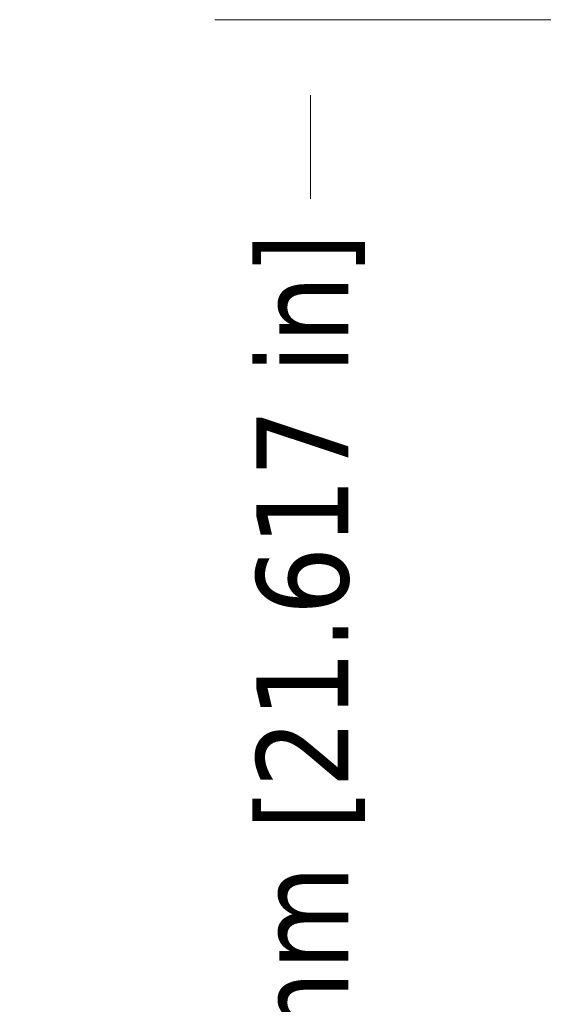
# Paper-space layout 'Sheet' of a CAD drawing. Header units: inches. Extents: x 0.2 to 10.8, y 0.2 to 8.3.
# Tile 377 of 545: x 8.451 to 9.134, y 2.42 to 3.704. Entities that reach past the tile are written whole.
import ezdxf

# ---------------------------------------------------------------- set-up
doc = ezdxf.new("R2010")
doc.units = ezdxf.units.IN
doc.header["$MEASUREMENT"] = 0
doc.layers.get('0').update_dxf_attribs({"lineweight": 5})
doc.styles.add('My Text', font='tahoma.ttf')
doc.dimstyles.new('My Dimension - mm [in] (ANSI)$0', dxfattribs={"dimtxt": 0.12, "dimasz": 0.098425, "dimexe": 0.125, "dimexo": 0.063, "dimgap": 0.031496, "dimtad": 0, "dimlfac": 250, "dimzin": 4, "dimdsep": 46, "dimtxsty": 'My Text', "dimblk": 'Filled-1', "dimcen": 0.09, "dimclrd": 1, "dimclre": 1, "dimclrt": 1, "dimadec": 1, "dimazin": 1, "dimtfac": 1, "dimtofl": 0, "dimtmove": 0, "dimatfit": 3, "dimfxl": 1, "dimtolj": 1, "dimtzin": 4, "dimlwd": -1, "dimlwe": -1, "dimarcsym": 0})

# ---------------------------------------------------------------- blocks, each defined once
blk = doc.blocks.new('*D12')
at = {"color": 1, "true_color": 0xff0000}
for p, q in [((9.6869, 3.7043), (8.7056, 3.7043)), ((8.8306, 3.6059), (8.8306, 3.4705)), ((8.8306, 1.6065), (8.8306, 1.7419)), ((9.4265, 1.508), (8.7056, 1.508))]:
    blk.add_line(p, q, dxfattribs=at)
at = {"layer": 'Defpoints', "color": 0}
for p in [(9.7499, 3.7043), (8.8306, 1.508), (9.4895, 1.508)]:
    blk.add_point(p, dxfattribs=at)
at = {"color": 1, "true_color": 0xff0000, "insert": (8.8306, 2.6062), "char_height": 0.12, "attachment_point": 5, "rotation": 90, "style": 'My Text'}
blk.add_mtext('\\A1;549.07 mm [21.617 in]', dxfattribs=at)
blk = doc.blocks.new('Filled-1')

psp = doc.layouts.new('Sheet')

# ---------------------------------------------------------------- dimensions: what is measured, and where the dimension line sits
dim = psp.add_linear_dim(base=(8.830591, 1.508042), p1=(9.749943, 3.704311), p2=(9.489523, 1.508042), angle=90, dimstyle='My Dimension - mm [in] (ANSI)$0', override={"dimpost": ' mm'})
dim.commit()
dim.dimension.update_dxf_attribs({"geometry": '*D12', "text_midpoint": (8.830591, 2.606176)})

doc.saveas('drawing.dxf')
